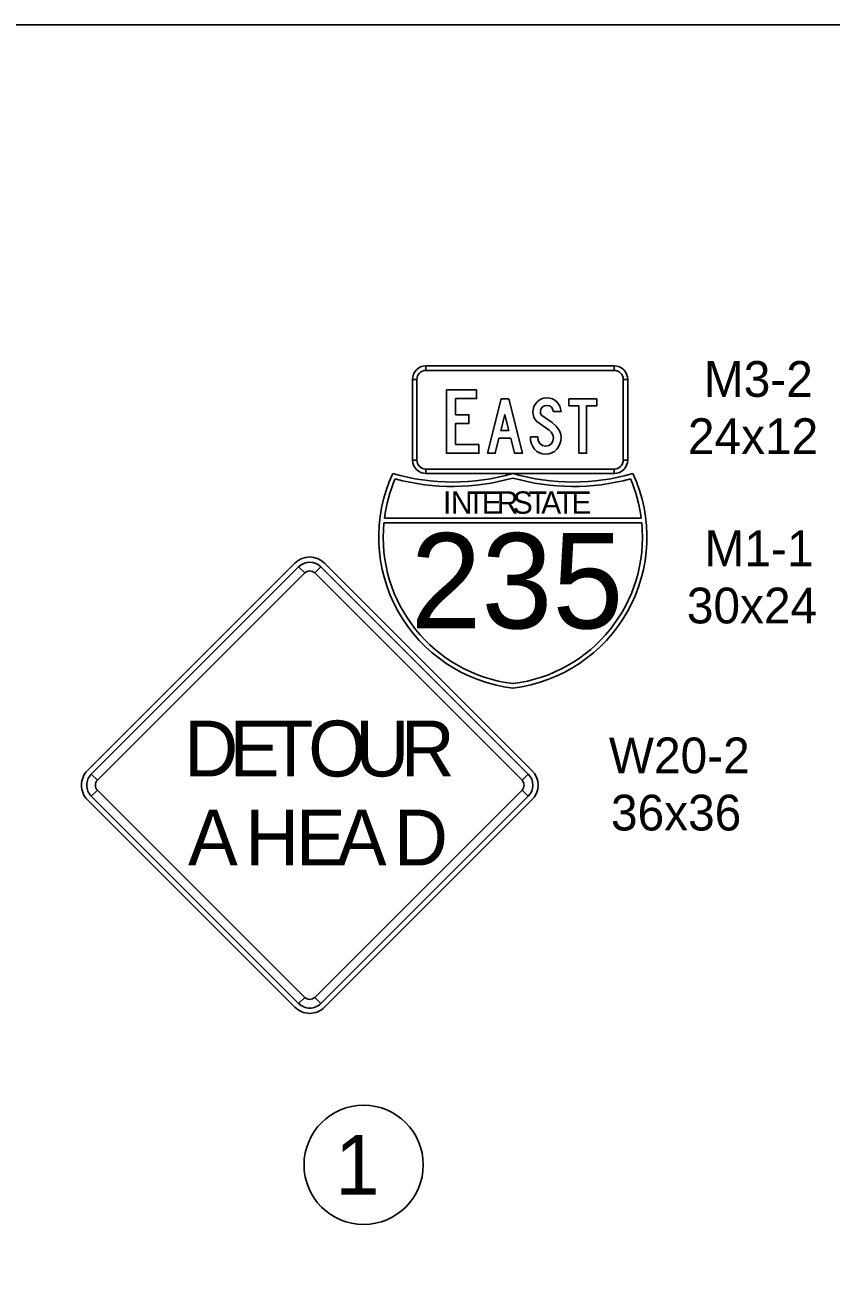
# Model space of a CAD drawing. Extents: x -1403959 to 81668, y -1400582 to 11018.
# Drawn here: x 15516 to 15854, y 9423 to 9944 of the extents above; entities that cross this region are included whole.
import ezdxf

# ---------------------------------------------------------------- set-up
doc = ezdxf.new("R2010")
doc.units = 0
for name, color, linetype in [('tdCiCoBndryPart', 7, 'Continuous'), ('tdCiInt', 7, 'Continuous'), ('tdCiStrucDataNonCell', 7, 'Continuous'), ('tdCoCorpTxt', 7, 'Continuous'), ('tdRailIA_Int_RR', 7, 'Continuous'), ('tdRailNOTMain', 7, 'Continuous'), ('tdRailUP', 7, 'Continuous')]:
    doc.layers.add(name, color=color, linetype=linetype)

msp = doc.modelspace()

# ---------------------------------------------------------------- linework, layer by layer
at = {"layer": 'tdCiCoBndryPart'}
for p, q in [((15628.83, 9718.16), (15541.85, 9631.19)), ((15630.38, 9716.61), (15632.97, 9714.02)), ((15637.11, 9714.02), (15639.7, 9716.61)), ((15728.22, 9631.19), (15641.25, 9718.16)), ((15546, 9627.05), (15543.41, 9629.64)), ((15726.67, 9629.64), (15724.08, 9627.05)), ((15543.41, 9620.32), (15546, 9622.91)), ((15724.08, 9622.91), (15726.67, 9620.32)), ((15541.85, 9618.77), (15628.83, 9531.79)), ((15641.25, 9531.79), (15728.22, 9618.77)), ((15632.97, 9535.94), (15630.38, 9533.35)), ((15639.7, 9533.35), (15637.11, 9535.94))]:
    msp.add_line(p, q, dxfattribs=at)
for points in [[(15630.38, 9716.61), (15543.41, 9629.64), (15546, 9627.05), (15632.97, 9714.02), (15630.38, 9716.61)], [(15726.67, 9629.64), (15639.7, 9716.61), (15637.11, 9714.02), (15724.08, 9627.05), (15726.67, 9629.64)], [(15543.41, 9620.32), (15630.38, 9533.35), (15632.97, 9535.94), (15546, 9622.91), (15543.41, 9620.32)], [(15639.7, 9533.35), (15726.67, 9620.32), (15724.08, 9622.91), (15637.11, 9535.94), (15639.7, 9533.35)]]:
    msp.add_lwpolyline(points, close=True, dxfattribs=at)
for centre, radius, start, end in [((15635.04, 9711.95), 8.79, 45, 134.9997), ((15635.04, 9711.95), 6.59, 45, 134.9997), ((15635.04, 9711.95), 2.93, 45, 134.9997), ((15548.07, 9624.98), 8.79, 134.9997, 225), ((15722.01, 9624.98), 8.79, 315.0002, 44.9998), ((15548.07, 9624.98), 6.59, 134.9997, 225), ((15548.07, 9624.98), 2.93, 134.9997, 225), ((15722.01, 9624.98), 2.93, 315.0002, 44.9998), ((15722.01, 9624.98), 6.59, 315.0002, 44.9998), ((15635.04, 9538.01), 6.59, 225, 315.0002), ((15635.04, 9538.01), 2.93, 225, 315.0002), ((15635.04, 9538.01), 8.79, 225, 315.0002)]:
    msp.add_arc(centre, radius, start, end, dxfattribs=at)
at = {"layer": 'tdCiInt'}
for p, q in [((15762.75, 9800.89), (15683.74, 9800.89)), ((15683.74, 9799.01), (15683.74, 9800.89)), ((15762.75, 9800.89), (15762.75, 9799.01)), ((15678.09, 9795.25), (15678.09, 9761.38)), ((15678.09, 9795.25), (15679.97, 9795.25)), ((15766.51, 9795.25), (15768.39, 9795.25)), ((15768.39, 9761.38), (15768.39, 9795.25)), ((15679.97, 9761.38), (15678.09, 9761.38)), ((15768.39, 9761.38), (15766.51, 9761.38)), ((15683.74, 9755.74), (15683.74, 9757.62)), ((15762.75, 9757.62), (15762.75, 9755.74)), ((15683.74, 9755.74), (15762.75, 9755.74))]:
    msp.add_line(p, q, dxfattribs=at)
for points in [[(15762.75, 9800.89), (15683.74, 9800.89), (15683.74, 9799.01), (15762.75, 9799.01), (15762.75, 9800.89)], [(15678.09, 9795.25), (15678.09, 9761.38), (15679.97, 9761.38), (15679.97, 9795.25), (15678.09, 9795.25)], [(15768.39, 9761.38), (15768.39, 9795.25), (15766.51, 9795.25), (15766.51, 9761.38), (15768.39, 9761.38)], [(15706, 9767.94), (15696.22, 9767.94), (15696.22, 9776.79), (15701.77, 9776.79), (15701.77, 9780.44), (15696.22, 9780.44), (15696.22, 9787.21), (15704.99, 9787.21), (15704.99, 9790.86), (15692.34, 9790.86), (15692.34, 9764.29), (15706, 9764.29)], [(15706, 9767.94), (15696.22, 9767.94), (15696.22, 9776.79), (15701.77, 9776.79), (15701.77, 9780.44), (15696.22, 9780.44), (15696.22, 9787.21), (15704.99, 9787.21), (15704.99, 9790.86), (15692.34, 9790.86), (15692.34, 9764.29), (15706, 9764.29)], [(15727.57, 9771.13), (15727.57, 9770.92), (15727.66, 9769.54), (15727.99, 9768.25), (15728.55, 9767.07), (15729.33, 9766), (15730.31, 9765.05), (15731.43, 9764.38), (15732.66, 9763.98), (15734.02, 9763.85), (15735.37, 9763.97), (15736.61, 9764.37), (15737.7, 9765.02), (15738.68, 9765.94), (15739.44, 9766.99), (15739.98, 9768.15), (15740.31, 9769.42), (15740.42, 9770.8), (15740.29, 9772.12), (15739.91, 9773.37), (15739.27, 9774.56), (15738.38, 9775.68), (15736.66, 9777.16), (15734.02, 9778.98), (15732.27, 9780.29), (15731.89, 9780.95), (15731.76, 9781.71), (15731.97, 9782.73), (15732.58, 9783.59), (15733.47, 9784.16), (15734.52, 9784.36), (15735.65, 9784.17), (15736.47, 9783.63), (15736.92, 9782.86), (15737.26, 9781.72), (15740.42, 9781.72), (15739.91, 9784.04), (15738.7, 9785.87), (15737.81, 9786.58), (15736.82, 9787.1), (15735.68, 9787.4), (15734.43, 9787.51), (15733.27, 9787.4), (15732.2, 9787.07), (15731.21, 9786.52), (15730.32, 9785.75), (15729.02, 9783.84), (15728.6, 9781.62), (15728.7, 9780.47), (15729.03, 9779.43), (15729.57, 9778.46), (15730.34, 9777.58), (15734.04, 9774.94), (15735.41, 9773.89), (15736.26, 9773.11), (15737.02, 9771.98), (15737.28, 9770.76), (15737.05, 9769.42), (15736.4, 9768.27), (15735.33, 9767.44), (15734.02, 9767.16), (15732.62, 9767.47), (15731.53, 9768.4), (15730.9, 9769.64), (15730.71, 9771.13)], [(15727.57, 9771.13), (15727.57, 9770.92), (15727.66, 9769.54), (15727.99, 9768.25), (15728.55, 9767.07), (15729.33, 9766), (15730.31, 9765.05), (15731.43, 9764.38), (15732.66, 9763.98), (15734.02, 9763.85), (15735.37, 9763.97), (15736.61, 9764.37), (15737.7, 9765.02), (15738.68, 9765.94), (15739.44, 9766.99), (15739.98, 9768.15), (15740.31, 9769.42), (15740.42, 9770.8), (15740.29, 9772.12), (15739.91, 9773.37), (15739.27, 9774.56), (15738.38, 9775.68), (15736.66, 9777.16), (15734.02, 9778.98), (15732.27, 9780.29), (15731.89, 9780.95), (15731.76, 9781.71), (15731.97, 9782.73), (15732.58, 9783.59), (15733.47, 9784.16), (15734.52, 9784.36), (15735.65, 9784.17), (15736.47, 9783.63), (15736.92, 9782.86), (15737.26, 9781.72), (15740.42, 9781.72), (15739.91, 9784.04), (15738.7, 9785.87), (15737.81, 9786.58), (15736.82, 9787.1), (15735.68, 9787.4), (15734.43, 9787.51), (15733.27, 9787.4), (15732.2, 9787.07), (15731.21, 9786.52), (15730.32, 9785.75), (15729.02, 9783.84), (15728.6, 9781.62), (15728.7, 9780.47), (15729.03, 9779.43), (15729.57, 9778.46), (15730.34, 9777.58), (15734.04, 9774.94), (15735.41, 9773.89), (15736.26, 9773.11), (15737.02, 9771.98), (15737.28, 9770.76), (15737.05, 9769.42), (15736.4, 9768.27), (15735.33, 9767.44), (15734.02, 9767.16), (15732.62, 9767.47), (15731.53, 9768.4), (15730.9, 9769.64), (15730.71, 9771.13)], [(15747.87, 9764.29), (15751.18, 9764.29), (15751.18, 9784.2), (15755.42, 9784.2), (15755.42, 9787.06), (15743.71, 9787.06), (15743.71, 9784.2), (15747.87, 9784.2)], [(15747.87, 9764.29), (15751.18, 9764.29), (15751.18, 9784.2), (15755.42, 9784.2), (15755.42, 9787.06), (15743.71, 9787.06), (15743.71, 9784.2), (15747.87, 9784.2)], [(15683.74, 9755.74), (15762.75, 9755.74), (15762.75, 9757.62), (15683.74, 9757.62), (15683.74, 9755.74)]]:
    msp.add_lwpolyline(points, close=True, dxfattribs=at)
for points in [[(15709.56, 9764.29), (15712.87, 9764.29), (15714.41, 9770.56), (15719.32, 9770.56), (15720.93, 9764.29), (15724.26, 9764.29), (15718.52, 9787.06), (15715.3, 9787.06), (15709.56, 9764.29)], [(15709.56, 9764.29), (15712.87, 9764.29), (15714.41, 9770.56), (15719.32, 9770.56), (15720.93, 9764.29), (15724.26, 9764.29), (15718.52, 9787.06), (15715.3, 9787.06), (15709.56, 9764.29)], [(15715.21, 9773.8), (15716.82, 9780.41), (15718.52, 9773.8), (15715.21, 9773.8)], [(15715.21, 9773.8), (15716.82, 9780.41), (15718.52, 9773.8), (15715.21, 9773.8)]]:
    msp.add_lwpolyline(points, dxfattribs=at)
for centre, radius, start, end in [((15683.74, 9795.25), 5.64, 90.0002, 179.9998), ((15683.74, 9795.25), 5.64, 90.0002, 179.9998), ((15683.74, 9795.25), 3.76, 90.0002, 179.9998), ((15762.75, 9795.25), 5.64, 0, 90.0002), ((15762.75, 9795.25), 5.64, 0, 90.0002), ((15762.75, 9795.25), 3.76, 0, 90.0002), ((15683.74, 9761.38), 5.64, 179.9998, 270.0001), ((15683.74, 9761.38), 5.64, 179.9998, 270.0001), ((15683.74, 9761.38), 3.76, 179.9998, 270.0001), ((15762.75, 9761.38), 5.64, 270.0001, 0.0003), ((15762.75, 9761.38), 5.64, 270.0001, 0.0003), ((15762.75, 9761.38), 3.76, 270.0001, 0.0003)]:
    msp.add_arc(centre, radius, start, end, dxfattribs=at)
at = {"layer": 'tdCiStrucDataNonCell'}
for p, q in [((15666.14, 9735.12), (15774.3, 9735.12)), ((15666.14, 9735.12), (15774.3, 9735.12)), ((15774.08, 9736.99), (15666.36, 9736.99)), ((15774.08, 9736.99), (15666.36, 9736.99))]:
    msp.add_line(p, q, dxfattribs=at)
for centre, radius, start, end in [((15727.72, 9729.05), 63.75, 155.2469, 263.2437), ((15727.72, 9729.05), 61.88, 156.7269, 172.6247), ((15727.72, 9729.05), 61.88, 156.7269, 172.6247), ((15695.02, 9842.14), 90, 253.7424, 286.2577), ((15694.89, 9842.18), 91.88, 254.8528, 286.0062), ((15694.89, 9842.18), 91.88, 254.8528, 286.0062), ((15712.72, 9729.05), 63.75, 276.7564, 24.7532), ((15745.42, 9842.14), 90, 253.7424, 286.2577), ((15745.55, 9842.18), 91.88, 253.9939, 285.1473), ((15745.55, 9842.18), 91.88, 253.9939, 285.1473), ((15712.72, 9729.05), 61.88, 7.3752, 23.2733), ((15712.72, 9729.05), 61.88, 7.3752, 23.2733), ((15727.72, 9729.04), 61.88, 174.3597, 263.0392), ((15727.72, 9729.04), 61.88, 174.3597, 263.0392), ((15712.72, 9729.04), 61.88, 276.9609, 5.6399), ((15712.72, 9729.04), 61.88, 276.9609, 5.6399)]:
    msp.add_arc(centre, radius, start, end, dxfattribs=at)
at = {"layer": 'tdCoCorpTxt'}
msp.add_circle((15657.63, 9465.65), 25, dxfattribs=at)
at = {"layer": 'tdRailUP'}
msp.add_lwpolyline([(13732.52, 9944.02), (16867.53, 9944.02), (16867.53, 7924.02), (13732.52, 7924.02)], close=True, dxfattribs=at)

# ---------------------------------------------------------------- texts
at = {"layer": 'tdCiCoBndryPart'}
for s, p in [('D', (15582.42, 9628.64)), ('E', (15601.45, 9628.64)), ('T', (15617.48, 9628.64)), ('O', (15634.4, 9628.64)), ('U', (15654.16, 9628.64)), ('R', (15673.2, 9628.64)), ('A', (15583.97, 9591.3)), ('H', (15607.95, 9591.3)), ('E', (15629.18, 9591.3)), ('A', (15646.39, 9591.3)), ('D', (15670.36, 9591.3))]:
    msp.add_text(s, height=23.43, dxfattribs=at).set_placement(p)
at = {"layer": 'tdCiStrucDataNonCell'}
for s, height, p in [('I', 9.38, (15690.95, 9738.87)), ('I', 9.38, (15690.95, 9738.87)), ('N', 9.38, (15694.25, 9738.87)), ('N', 9.38, (15694.25, 9738.87)), ('T', 9.38, (15700.96, 9738.87)), ('T', 9.38, (15700.96, 9738.87)), ('E', 9.38, (15707.23, 9738.87)), ('E', 9.38, (15707.23, 9738.87)), ('R', 9.38, (15713.5, 9738.87)), ('R', 9.38, (15713.5, 9738.87)), ('S', 9.38, (15720.21, 9738.87)), ('S', 9.38, (15720.21, 9738.87)), ('T', 9.38, (15726.92, 9738.87)), ('T', 9.38, (15726.92, 9738.87)), ('A', 9.38, (15732.14, 9738.87)), ('A', 9.38, (15732.14, 9738.87)), ('T', 9.38, (15738.53, 9738.87)), ('T', 9.38, (15738.53, 9738.87)), ('E', 9.38, (15744.8, 9738.87)), ('E', 9.38, (15744.8, 9738.87)), ('235', 40, (15677.33, 9690.74)), ('235', 40, (15677.33, 9690.74))]:
    msp.add_text(s, height=height, dxfattribs=at).set_placement(p)
at = {"layer": 'tdRailIA_Int_RR'}
for s, p in [('M3-2', (15800.36, 9787.92)), ('24x12', (15793.66, 9763.92)), ('M1-1', (15800.63, 9716.86)), ('30x24', (15793.21, 9692.86)), ('W20-2', (15760.49, 9629.97)), ('36x36', (15761.38, 9605.97))]:
    msp.add_text(s, height=15, dxfattribs=at).set_placement(p)
at = {"layer": 'tdRailNOTMain'}
msp.add_text('1', height=25, dxfattribs=at).set_placement((15645.69, 9453.15))

doc.saveas('drawing.dxf')
